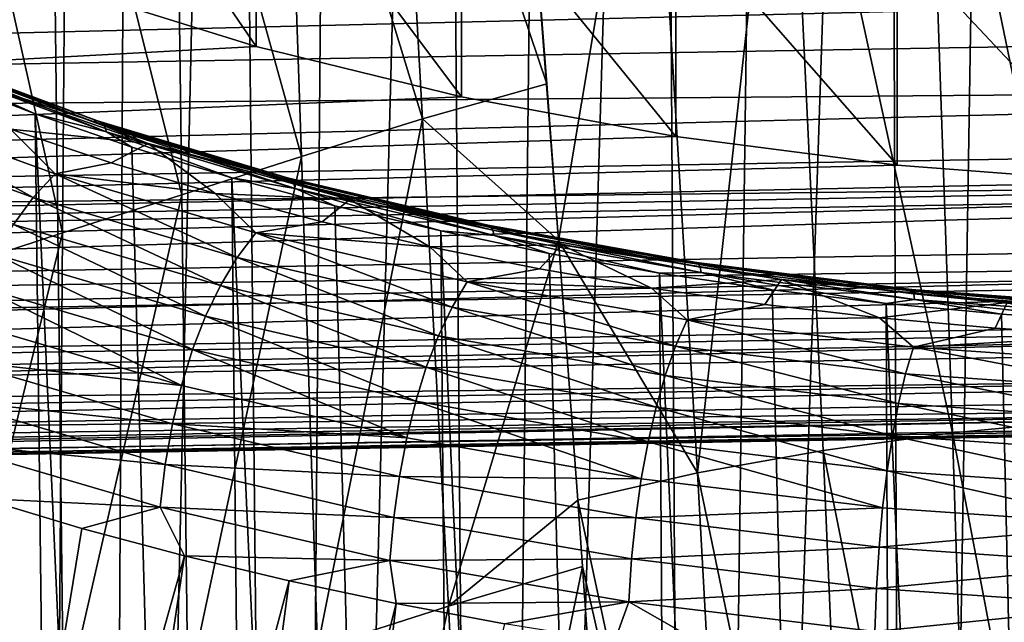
# Model space of a CAD drawing. Header units: metres. Extents: x -109 to 109, y -78 to 121.
# Tile 1005 of 1056: x 68.77 to 74.48, y -20.41 to -16.92. Entities that reach past the tile are written whole.
import ezdxf

# ---------------------------------------------------------------- set-up
doc = ezdxf.new("R2010")
doc.units = ezdxf.units.M
doc.layers.add('solid_508554_SW0001', color=7, linetype='CONTINUOUS')

msp = doc.modelspace()

# ---------------------------------------------------------------- linework, layer by layer
at = {"layer": 'solid_508554_SW0001'}
for points in [[(73.935181, -38.94323, 36.41711), (74.466881, -5.786892, 18.163504), (75.141487, -5.742486, 18.240417)], [(75.210526, -38.842232, 36.592045), (73.935181, -38.94323, 36.41711), (75.141487, -5.742486, 18.240417)], [(73.935181, -38.94323, 36.41711), (73.797852, -5.848891, 18.056118), (74.466881, -5.786892, 18.163504)], [(72.687935, -39.110329, 36.127686), (73.13623, -5.928312, 17.918556), (73.797852, -5.848891, 18.056118)], [(73.935181, -38.94323, 36.41711), (72.687935, -39.110329, 36.127686), (73.797852, -5.848891, 18.056118)], [(72.687935, -39.110329, 36.127686), (72.483826, -6.024938, 17.751198), (73.13623, -5.928312, 17.918556)], [(71.482452, -39.341702, 35.72694), (71.84243, -6.138503, 17.554497), (72.483826, -6.024938, 17.751198)], [(72.687935, -39.110329, 36.127686), (71.482452, -39.341702, 35.72694), (72.483826, -6.024938, 17.751198)], [(71.482452, -39.341702, 35.72694), (71.213799, -6.268696, 17.328995), (71.84243, -6.138503, 17.554497)], [(70.331947, -39.634808, 35.219269), (70.599655, -6.415161, 17.07531), (71.213799, -6.268696, 17.328995)], [(71.482452, -39.341702, 35.72694), (70.331947, -39.634808, 35.219269), (71.213799, -6.268696, 17.328995)], [(70.331947, -39.634808, 35.219269), (70.001694, -6.577496, 16.794138), (70.599655, -6.415161, 17.07531)], [(69.249023, -39.986439, 34.610226), (69.421532, -6.755256, 16.486248), (70.001694, -6.577496, 16.794138)], [(70.331947, -39.634808, 35.219269), (69.249023, -39.986439, 34.610226), (70.001694, -6.577496, 16.794138)], [(69.249023, -39.986439, 34.610226), (68.860779, -6.947954, 16.152485), (69.421532, -6.755256, 16.486248)], [(68.245537, -40.392738, 33.906487), (68.320961, -7.155062, 15.793764), (68.860779, -6.947954, 16.152485)], [(69.249023, -39.986439, 34.610226), (68.245537, -40.392738, 33.906487), (68.860779, -6.947954, 16.152485)], [(70.951485, -14.688436, 26.763449), (70.309189, -14.880439, 26.445053), (71.108826, -17.490944, 29.113243)], [(70.951485, -14.688436, 26.763449), (71.829399, -17.288565, 29.441122), (71.664833, -15.182582, 27.631479)], [(70.951485, -14.688436, 26.763449), (71.108826, -17.490944, 29.113243), (71.829399, -17.288565, 29.441122)], [(74.947983, -19.240402, 32.284962), (74.8442, -14.714003, 28.445635), (74.025757, -14.787251, 28.318497)], [(74.183167, -19.312687, 32.159389), (74.025757, -14.787251, 28.318497), (73.219048, -14.889815, 28.140467)], [(74.183167, -19.312687, 32.159389), (74.947983, -19.240402, 32.284962), (74.025757, -14.787251, 28.318497)], [(70.309189, -14.880439, 26.445053), (69.673836, -15.076502, 26.113327), (70.406631, -17.710056, 28.753578)], [(70.309189, -14.880439, 26.445053), (70.406631, -17.710056, 28.753578), (71.108826, -17.490944, 29.113243)], [(72.704567, -19.544064, 31.757383), (73.219048, -14.889815, 28.140467), (72.429947, -15.021688, 27.91153)], [(72.704567, -19.544064, 31.757383), (73.432541, -19.413912, 31.983536), (73.219048, -14.889815, 28.140467)], [(73.432541, -19.413912, 31.983536), (74.183167, -19.312687, 32.159389), (73.219048, -14.889815, 28.140467)], [(71.897995, -18.197075, 30.212971), (72.429947, -15.021688, 27.91153), (71.664833, -15.182582, 27.631479)], [(71.897995, -18.197075, 30.212971), (72.704567, -19.544064, 31.757383), (72.429947, -15.021688, 27.91153)], [(69.673836, -15.076502, 26.113327), (69.043488, -15.274222, 25.773008), (69.711136, -17.931398, 28.38044)], [(69.673836, -15.076502, 26.113327), (69.711136, -17.931398, 28.38044), (70.406631, -17.710056, 28.753578)], [(71.897995, -18.197075, 30.212971), (71.664833, -15.182582, 27.631479), (71.829399, -17.288565, 29.441122)], [(69.043488, -15.274222, 25.773008), (68.419357, -15.475633, 25.424122), (69.020142, -18.152971, 27.999062)], [(69.043488, -15.274222, 25.773008), (69.020142, -18.152971, 27.999062), (69.711136, -17.931398, 28.38044)], [(69.01638, -15.421894, -3.511504), (69.016418, -16.720942, -2.76152), (70.14254, -17.071899, -3.369396)], [(69.01638, -15.421894, -3.511504), (70.14254, -17.071899, -3.369396), (70.142555, -15.772868, -4.119408)], [(68.419357, -15.475633, 25.424122), (68.335022, -18.377563, 27.60968), (69.020142, -18.152971, 27.999062)], [(70.142555, -15.772868, -4.119408), (70.14254, -17.071899, -3.369396), (71.333893, -17.364096, -3.875494)], [(70.142555, -15.772868, -4.119408), (71.333893, -17.364096, -3.875494), (71.333946, -16.065067, -4.625513)], [(71.333946, -16.065067, -4.625513), (71.333893, -17.364096, -3.875494), (72.57827, -17.594532, -4.274623)], [(71.333946, -16.065067, -4.625513), (72.57827, -17.594532, -4.274623), (72.578293, -16.295496, -5.024628)], [(43.110828, -18.533325, -5.900661), (69.016418, -16.720942, -2.76152), (67.967072, -16.314819, -2.058096)], [(72.578293, -16.295496, -5.024628), (72.57827, -17.594532, -4.274623), (73.862907, -17.760845, -4.562685)], [(72.578293, -16.295496, -5.024628), (73.862907, -17.760845, -4.562685), (73.862885, -16.461803, -5.31268)], [(73.862885, -16.461803, -5.31268), (73.862907, -17.760845, -4.562685), (75.174637, -17.861324, -4.73672)], [(73.862885, -16.461803, -5.31268), (75.174637, -17.861324, -4.73672), (75.174599, -16.562283, -5.486716)], [(43.110828, -18.533325, -5.900661), (70.14254, -17.071899, -3.369396), (69.016418, -16.720942, -2.76152)], [(43.440353, -17.609896, -17.329956), (81.00692, -16.693491, -16.500608), (81.00206, -16.961143, -16.185299)], [(43.440353, -17.609896, -17.329956), (43.451973, -16.871651, -18.140503), (81.00692, -16.693491, -16.500608)], [(43.440353, -17.609896, -17.329956), (81.00206, -16.961143, -16.185299), (80.994644, -17.300581, -15.744134)], [(43.110828, -18.533325, -5.900661), (71.333893, -17.364096, -3.875494), (70.14254, -17.071899, -3.369396)], [(69.249023, -49.966553, 17.324158), (68.320961, -17.255331, -1.700416), (67.803566, -17.034382, -1.31772)], [(68.245537, -49.560249, 18.027895), (69.249023, -49.966553, 17.324158), (67.803566, -17.034382, -1.31772)], [(68.190887, -17.119993, -1.806745), (69.223289, -17.502834, -2.469846), (68.16053, -17.121578, -1.848544)], [(68.16053, -17.121578, -1.848544), (69.196701, -17.505819, -2.514068), (68.419525, -17.251715, -2.087169)], [(69.223289, -17.502834, -2.469846), (69.196701, -17.505819, -2.514068), (68.16053, -17.121578, -1.848544)], [(69.246208, -17.512651, -2.424572), (69.223289, -17.502834, -2.469846), (68.190887, -17.119993, -1.806745)], [(68.217056, -17.131016, -1.76356), (69.246208, -17.512651, -2.424572), (68.190887, -17.119993, -1.806745)], [(69.263931, -17.534613, -2.38127), (69.246208, -17.512651, -2.424572), (68.217056, -17.131016, -1.76356)], [(68.237289, -17.15391, -1.721873), (69.263931, -17.534613, -2.38127), (68.217056, -17.131016, -1.76356)], [(69.275269, -17.567251, -2.342832), (69.263931, -17.534613, -2.38127), (68.237289, -17.15391, -1.721873)], [(68.250237, -17.187145, -1.684468), (69.275269, -17.567251, -2.342832), (68.237289, -17.15391, -1.721873)], [(68.250237, -17.187145, -1.684468), (68.320961, -17.255331, -1.700416), (68.860779, -17.462439, -2.059138)], [(68.250237, -17.187145, -1.684468), (68.860779, -17.462439, -2.059138), (69.275269, -17.567251, -2.342832)], [(68.419525, -17.251715, -2.087169), (69.516975, -17.633839, -2.749027), (68.717194, -17.5515, -2.606416)], [(69.196701, -17.505819, -2.514068), (69.516975, -17.633839, -2.749027), (68.419525, -17.251715, -2.087169)], [(43.424652, -18.262577, -16.434008), (80.994644, -17.300581, -15.744134), (80.986343, -17.612198, -15.289604)], [(43.424652, -18.262577, -16.434008), (43.440353, -17.609896, -17.329956), (80.994644, -17.300581, -15.744134)], [(69.249023, -49.966553, 17.324158), (68.860779, -17.462439, -2.059138), (68.320961, -17.255331, -1.700416)], [(71.108826, -17.490944, 29.113243), (71.897995, -18.197075, 30.212971), (71.829399, -17.288565, 29.441122)], [(43.110828, -18.533325, -5.900661), (72.57827, -17.594532, -4.274623), (71.333893, -17.364096, -3.875494)], [(68.84938, -17.948137, -3.141384), (67.739159, -17.543722, -2.443099), (67.885033, -17.413172, -2.320928)], [(68.977257, -17.810656, -3.007249), (67.885033, -17.413172, -2.320928), (68.717194, -17.5515, -2.606416)], [(68.84938, -17.948137, -3.141384), (67.885033, -17.413172, -2.320928), (68.977257, -17.810656, -3.007249)], [(70.331947, -50.318184, 16.715117), (69.421532, -17.655138, -2.392901), (68.860779, -17.462439, -2.059138)], [(69.275269, -17.567251, -2.342832), (68.860779, -17.462439, -2.059138), (69.421532, -17.655138, -2.392901)], [(69.249023, -49.966553, 17.324158), (70.331947, -50.318184, 16.715117), (68.860779, -17.462439, -2.059138)], [(69.223289, -17.502834, -2.469846), (70.325775, -17.833237, -3.042117), (69.196701, -17.505819, -2.514068)], [(69.196701, -17.505819, -2.514068), (70.303215, -17.837427, -3.08843), (69.516975, -17.633839, -2.749027)], [(70.325775, -17.833237, -3.042117), (70.303215, -17.837427, -3.08843), (69.196701, -17.505819, -2.514068)], [(70.345215, -17.842012, -2.995041), (70.325775, -17.833237, -3.042117), (69.223289, -17.502834, -2.469846)], [(69.246208, -17.512651, -2.424572), (70.345215, -17.842012, -2.995041), (69.223289, -17.502834, -2.469846)], [(70.360252, -17.863169, -2.950346), (70.345215, -17.842012, -2.995041), (69.246208, -17.512651, -2.424572)], [(69.263931, -17.534613, -2.38127), (70.360252, -17.863169, -2.950346), (69.246208, -17.512651, -2.424572)], [(70.369873, -17.895292, -2.911016), (70.360252, -17.863169, -2.950346), (69.263931, -17.534613, -2.38127)], [(69.275269, -17.567251, -2.342832), (70.369873, -17.895292, -2.911016), (69.263931, -17.534613, -2.38127)], [(71.108826, -17.490944, 29.113243), (70.406631, -17.710056, 28.753578), (70.499725, -20.561203, 31.036196)], [(71.108826, -17.490944, 29.113243), (70.499725, -20.561203, 31.036196), (71.258812, -20.317404, 31.434822)], [(71.108826, -17.490944, 29.113243), (71.258812, -20.317404, 31.434822), (71.897995, -18.197075, 30.212971)], [(43.110828, -18.533325, -5.900661), (73.862907, -17.760845, -4.562685), (72.57827, -17.594532, -4.274623)], [(68.734474, -18.104082, -3.242119), (67.739159, -17.543722, -2.443099), (68.84938, -17.948137, -3.141384)], [(69.516975, -17.633839, -2.749027), (69.301178, -17.745525, -2.942476), (68.717194, -17.5515, -2.606416)], [(68.977257, -17.810656, -3.007249), (68.717194, -17.5515, -2.606416), (69.301178, -17.745525, -2.942476)], [(69.275269, -17.567251, -2.342832), (69.421532, -17.655138, -2.392901), (70.001694, -17.832897, -2.70079)], [(69.275269, -17.567251, -2.342832), (70.001694, -17.832897, -2.70079), (70.369873, -17.895292, -2.911016)], [(43.424652, -18.262577, -16.434008), (80.986343, -17.612198, -15.289604), (80.979401, -17.832321, -14.932944)], [(69.516975, -17.633839, -2.749027), (69.906128, -17.924988, -3.253315), (69.301178, -17.745525, -2.942476)], [(69.516975, -17.633839, -2.749027), (70.686142, -17.958462, -3.311293), (69.906128, -17.924988, -3.253315)], [(70.303215, -17.837427, -3.08843), (70.686142, -17.958462, -3.311293), (69.516975, -17.633839, -2.749027)], [(70.331947, -50.318184, 16.715117), (70.001694, -17.832897, -2.70079), (69.421532, -17.655138, -2.392901)], [(43.110828, -18.533325, -5.900661), (75.174637, -17.861324, -4.73672), (73.862907, -17.760845, -4.562685)], [(68.977257, -17.810656, -3.007249), (69.301178, -17.745525, -2.942476), (69.906128, -17.924988, -3.253315)], [(70.406631, -17.710056, 28.753578), (69.711136, -17.931398, 28.38044), (69.747025, -20.805746, 30.624281)], [(70.406631, -17.710056, 28.753578), (69.747025, -20.805746, 30.624281), (70.499725, -20.561203, 31.036196)], [(70.033417, -18.296066, -3.742024), (68.84938, -17.948137, -3.141384), (68.977257, -17.810656, -3.007249)], [(70.141991, -18.152597, -3.597556), (68.977257, -17.810656, -3.007249), (69.906128, -17.924988, -3.253315)], [(70.033417, -18.296066, -3.742024), (68.977257, -17.810656, -3.007249), (70.141991, -18.152597, -3.597556)], [(43.110828, -18.533325, -5.900661), (76.5, -17.894934, -4.794933), (75.174637, -17.861324, -4.73672)], [(43.110828, -18.533325, -5.900661), (80.672676, -17.877481, -4.764705), (76.5, -17.894934, -4.794933)], [(43.149418, -19.033312, -6.888099), (80.672676, -17.877481, -4.764705), (43.110828, -18.533325, -5.900661)], [(43.149418, -19.033312, -6.888099), (80.705994, -18.31531, -5.61346), (80.672676, -17.877481, -4.764705)], [(43.40517, -18.813143, -15.472), (80.979401, -17.832321, -14.932944), (80.96685, -18.161316, -14.328028)], [(43.40517, -18.813143, -15.472), (43.424652, -18.262577, -16.434008), (80.979401, -17.832321, -14.932944)], [(71.482452, -50.61129, 16.207441), (70.599655, -17.995234, -2.981963), (70.001694, -17.832897, -2.70079)], [(70.369873, -17.895292, -2.911016), (70.001694, -17.832897, -2.70079), (70.599655, -17.995234, -2.981963)], [(70.331947, -50.318184, 16.715117), (71.482452, -50.61129, 16.207441), (70.001694, -17.832897, -2.70079)], [(70.325775, -17.833237, -3.042117), (71.487717, -18.108015, -3.518049), (70.303215, -17.837427, -3.08843)], [(70.303215, -17.837427, -3.08843), (71.469398, -18.113211, -3.5661), (70.686142, -17.958462, -3.311293)], [(71.487717, -18.108015, -3.518049), (71.469398, -18.113211, -3.5661), (70.303215, -17.837427, -3.08843)], [(71.503502, -18.115925, -3.469473), (71.487717, -18.108015, -3.518049), (70.325775, -17.833237, -3.042117)], [(70.345215, -17.842012, -2.995041), (71.503502, -18.115925, -3.469473), (70.325775, -17.833237, -3.042117)], [(71.515709, -18.136414, -3.423619), (71.503502, -18.115925, -3.469473), (70.345215, -17.842012, -2.995041)], [(70.360252, -17.863169, -2.950346), (71.515709, -18.136414, -3.423619), (70.345215, -17.842012, -2.995041)], [(71.523514, -18.168108, -3.383547), (71.515709, -18.136414, -3.423619), (70.360252, -17.863169, -2.950346)], [(70.369873, -17.895292, -2.911016), (71.523514, -18.168108, -3.383547), (70.360252, -17.863169, -2.950346)], [(69.711136, -17.931398, 28.38044), (68.998528, -21.049641, 30.20429), (69.747025, -20.805746, 30.624281)], [(69.711136, -17.931398, 28.38044), (69.020142, -18.152971, 27.999062), (68.998528, -21.049641, 30.20429)], [(70.686142, -17.958462, -3.311293), (70.525085, -18.088289, -3.536159), (69.906128, -17.924988, -3.253315)], [(70.141991, -18.152597, -3.597556), (69.906128, -17.924988, -3.253315), (70.525085, -18.088289, -3.536159)], [(70.369873, -17.895292, -2.911016), (70.599655, -17.995234, -2.981963), (71.213799, -18.141697, -3.235648)], [(70.369873, -17.895292, -2.911016), (71.213799, -18.141697, -3.235648), (71.523514, -18.168108, -3.383547)], [(69.935814, -18.457401, -3.852067), (68.734474, -18.104082, -3.242119), (68.84938, -17.948137, -3.141384)], [(69.935814, -18.457401, -3.852067), (68.84938, -17.948137, -3.141384), (70.033417, -18.296066, -3.742024)], [(70.686142, -17.958462, -3.311293), (71.15123, -18.233852, -3.788283), (70.525085, -18.088289, -3.536159)], [(71.482452, -50.61129, 16.207441), (71.213799, -18.141697, -3.235648), (70.599655, -17.995234, -2.981963)], [(70.686142, -17.958462, -3.311293), (71.915009, -18.222256, -3.768196), (71.15123, -18.233852, -3.788283)], [(71.469398, -18.113211, -3.5661), (71.915009, -18.222256, -3.768196), (70.686142, -17.958462, -3.311293)], [(69.849342, -18.635483, -3.929402), (68.632637, -18.277384, -3.311205), (68.734474, -18.104082, -3.242119)], [(69.849342, -18.635483, -3.929402), (68.734474, -18.104082, -3.242119), (69.935814, -18.457401, -3.852067)], [(70.141991, -18.152597, -3.597556), (70.525085, -18.088289, -3.536159), (71.15123, -18.233852, -3.788283)], [(71.487717, -18.108015, -3.518049), (72.697929, -18.324526, -3.893056), (71.469398, -18.113211, -3.5661)], [(72.709908, -18.331755, -3.8433), (72.697929, -18.324526, -3.893056), (71.487717, -18.108015, -3.518049)], [(71.503502, -18.115925, -3.469473), (72.709908, -18.331755, -3.8433), (71.487717, -18.108015, -3.518049)], [(43.40517, -18.813143, -15.472), (80.96685, -18.161316, -14.328028), (80.961319, -18.283846, -14.074425)], [(69.020142, -18.152971, 27.999062), (68.255692, -21.296127, 29.776688), (68.998528, -21.049641, 30.20429)], [(69.020142, -18.152971, 27.999062), (68.335022, -18.377563, 27.60968), (68.255692, -21.296127, 29.776688)], [(71.279831, -18.584152, -4.239224), (70.033417, -18.296066, -3.742024), (70.141991, -18.152597, -3.597556)], [(71.368011, -18.435701, -4.086157), (70.141991, -18.152597, -3.597556), (71.15123, -18.233852, -3.788283)], [(71.279831, -18.584152, -4.239224), (70.141991, -18.152597, -3.597556), (71.368011, -18.435701, -4.086157)], [(72.687935, -50.842659, 15.806696), (71.84243, -18.271891, -3.461149), (71.213799, -18.141697, -3.235648)], [(71.523514, -18.168108, -3.383547), (71.213799, -18.141697, -3.235648), (71.84243, -18.271891, -3.461149)], [(71.482452, -50.61129, 16.207441), (72.687935, -50.842659, 15.806696), (71.213799, -18.141697, -3.235648)], [(71.469398, -18.113211, -3.5661), (72.684036, -18.330511, -3.942478), (71.915009, -18.222256, -3.768196)], [(72.697929, -18.324526, -3.893056), (72.684036, -18.330511, -3.942478), (71.469398, -18.113211, -3.5661)], [(72.719162, -18.351715, -3.796532), (72.709908, -18.331755, -3.8433), (71.503502, -18.115925, -3.469473)], [(71.515709, -18.136414, -3.423619), (72.719162, -18.351715, -3.796532), (71.503502, -18.115925, -3.469473)], [(72.72509, -18.383072, -3.755876), (72.719162, -18.351715, -3.796532), (71.515709, -18.136414, -3.423619)], [(71.523514, -18.168108, -3.383547), (72.72509, -18.383072, -3.755876), (71.515709, -18.136414, -3.423619)], [(71.915009, -18.222256, -3.768196), (71.787918, -18.362047, -4.010322), (71.15123, -18.233852, -3.788283)], [(71.258812, -20.317404, 31.434822), (72.008514, -19.702871, 31.480717), (71.897995, -18.197075, 30.212971)], [(71.523514, -18.168108, -3.383547), (71.84243, -18.271891, -3.461149), (72.483826, -18.385456, -3.65785)], [(71.523514, -18.168108, -3.383547), (72.483826, -18.385456, -3.65785), (72.72509, -18.383072, -3.755876)], [(71.915009, -18.222256, -3.768196), (72.437042, -18.473518, -4.203397), (71.787918, -18.362047, -4.010322)], [(71.897995, -18.197075, 30.212971), (72.008514, -19.702871, 31.480717), (72.704567, -19.544064, 31.757383)], [(71.915009, -18.222256, -3.768196), (73.190964, -18.422506, -4.115041), (72.437042, -18.473518, -4.203397)], [(72.684036, -18.330511, -3.942478), (73.190964, -18.422506, -4.115041), (71.915009, -18.222256, -3.768196)], [(69.773972, -18.829342, -3.975941), (68.543816, -18.467094, -3.350581), (68.632637, -18.277384, -3.311205)], [(69.773972, -18.829342, -3.975941), (68.632637, -18.277384, -3.311205), (69.849342, -18.635483, -3.929402)], [(71.368011, -18.435701, -4.086157), (71.15123, -18.233852, -3.788283), (71.787918, -18.362047, -4.010322)], [(72.687935, -50.842659, 15.806696), (72.483826, -18.385456, -3.65785), (71.84243, -18.271891, -3.461149)], [(43.149418, -19.033312, -6.888099), (80.711273, -18.377491, -5.752198), (80.705994, -18.31531, -5.61346)], [(43.382145, -19.254961, -14.455522), (80.961319, -18.283846, -14.074425), (80.943817, -18.601847, -13.31219)], [(43.382145, -19.254961, -14.455522), (43.40517, -18.813143, -15.472), (80.961319, -18.283846, -14.074425)], [(71.200539, -18.749977, -4.357013), (69.935814, -18.457401, -3.852067), (70.033417, -18.296066, -3.742024)], [(71.200539, -18.749977, -4.357013), (70.033417, -18.296066, -3.742024), (71.279831, -18.584152, -4.239224)], [(72.697929, -18.324526, -3.893056), (73.944756, -18.480684, -4.163528), (72.684036, -18.330511, -3.942478)], [(72.684036, -18.330511, -3.942478), (73.935425, -18.48724, -4.213939), (73.190964, -18.422506, -4.115041)], [(73.944756, -18.480684, -4.163528), (73.935425, -18.48724, -4.213939), (72.684036, -18.330511, -3.942478)], [(73.952805, -18.487419, -4.11292), (73.944756, -18.480684, -4.163528), (72.697929, -18.324526, -3.893056)], [(72.709908, -18.331755, -3.8433), (73.952805, -18.487419, -4.11292), (72.697929, -18.324526, -3.893056)], [(73.95903, -18.507, -4.065494), (73.952805, -18.487419, -4.11292), (72.709908, -18.331755, -3.8433)], [(72.719162, -18.351715, -3.796532), (73.95903, -18.507, -4.065494), (72.709908, -18.331755, -3.8433)], [(43.149418, -19.033312, -6.888099), (43.187584, -19.422451, -7.92544), (80.711273, -18.377491, -5.752198)], [(43.187584, -19.422451, -7.92544), (80.739502, -18.675694, -6.513616), (80.711273, -18.377491, -5.752198)], [(71.368011, -18.435701, -4.086157), (71.787918, -18.362047, -4.010322), (72.437042, -18.473518, -4.203397)], [(72.72509, -18.383072, -3.755876), (72.483826, -18.385456, -3.65785), (73.13623, -18.482082, -3.82521)], [(73.935181, -51.009758, 15.517272), (73.13623, -18.482082, -3.82521), (72.483826, -18.385456, -3.65785)], [(72.687935, -50.842659, 15.806696), (73.935181, -51.009758, 15.517272), (72.483826, -18.385456, -3.65785)], [(73.963013, -18.538115, -4.024417), (73.95903, -18.507, -4.065494), (72.719162, -18.351715, -3.796532)], [(72.72509, -18.383072, -3.755876), (73.963013, -18.538115, -4.024417), (72.719162, -18.351715, -3.796532)], [(72.72509, -18.383072, -3.755876), (73.13623, -18.482082, -3.82521), (73.797852, -18.561502, -3.962771)], [(72.72509, -18.383072, -3.755876), (73.797852, -18.561502, -3.962771), (73.963013, -18.538115, -4.024417)], [(72.576607, -18.809616, -4.628187), (71.279831, -18.584152, -4.239224), (71.368011, -18.435701, -4.086157)], [(72.643486, -18.657236, -4.468345), (71.368011, -18.435701, -4.086157), (72.437042, -18.473518, -4.203397)], [(72.576607, -18.809616, -4.628187), (71.368011, -18.435701, -4.086157), (72.643486, -18.657236, -4.468345)], [(73.190964, -18.422506, -4.115041), (73.095337, -18.568119, -4.367249), (72.437042, -18.473518, -4.203397)], [(73.190964, -18.422506, -4.115041), (73.759552, -18.645697, -4.501617), (73.095337, -18.568119, -4.367249)], [(73.190964, -18.422506, -4.115041), (74.500893, -18.557159, -4.348268), (73.759552, -18.645697, -4.501617)], [(73.935425, -18.48724, -4.213939), (74.500893, -18.557159, -4.348268), (73.190964, -18.422506, -4.115041)], [(69.709747, -19.038031, -3.993619), (68.467979, -18.672283, -3.362216), (68.543816, -18.467094, -3.350581)], [(69.709747, -19.038031, -3.993619), (68.543816, -18.467094, -3.350581), (69.773972, -18.829342, -3.975941)], [(71.130302, -18.932032, -4.441211), (69.849342, -18.635483, -3.929402), (69.935814, -18.457401, -3.852067)], [(71.130302, -18.932032, -4.441211), (69.935814, -18.457401, -3.852067), (71.200539, -18.749977, -4.357013)], [(72.643486, -18.657236, -4.468345), (72.437042, -18.473518, -4.203397), (73.095337, -18.568119, -4.367249)], [(73.935181, -51.009758, 15.517272), (73.797852, -18.561502, -3.962771), (73.13623, -18.482082, -3.82521)], [(73.944756, -18.480684, -4.163528), (75.216194, -18.574984, -4.326861), (73.935425, -18.48724, -4.213939)], [(73.935425, -18.48724, -4.213939), (75.21151, -18.581884, -4.377868), (74.500893, -18.557159, -4.348268)], [(75.216194, -18.574984, -4.326861), (75.21151, -18.581884, -4.377868), (73.935425, -18.48724, -4.213939)], [(75.220238, -18.581423, -4.275738), (75.216194, -18.574984, -4.326861), (73.944756, -18.480684, -4.163528)], [(73.952805, -18.487419, -4.11292), (75.220238, -18.581423, -4.275738), (73.944756, -18.480684, -4.163528)], [(75.223366, -18.600773, -4.227914), (75.220238, -18.581423, -4.275738), (73.952805, -18.487419, -4.11292)], [(73.95903, -18.507, -4.065494), (75.223366, -18.600773, -4.227914), (73.952805, -18.487419, -4.11292)], [(75.225365, -18.631741, -4.186583), (75.223366, -18.600773, -4.227914), (73.95903, -18.507, -4.065494)], [(73.963013, -18.538115, -4.024417), (75.225365, -18.631741, -4.186583), (73.95903, -18.507, -4.065494)], [(74.500893, -18.557159, -4.348268), (74.429932, -18.706165, -4.606353), (73.759552, -18.645697, -4.501617)], [(73.963013, -18.538115, -4.024417), (73.797852, -18.561502, -3.962771), (74.466881, -18.623501, -4.070156)], [(75.210526, -51.110756, 15.34234), (74.466881, -18.623501, -4.070156), (73.797852, -18.561502, -3.962771)], [(73.935181, -51.009758, 15.517272), (75.210526, -51.110756, 15.34234), (73.797852, -18.561502, -3.962771)], [(73.963013, -18.538115, -4.024417), (74.466881, -18.623501, -4.070156), (75.141487, -18.667908, -4.14707)], [(73.963013, -18.538115, -4.024417), (75.141487, -18.667908, -4.14707), (75.225365, -18.631741, -4.186583)], [(74.500893, -18.557159, -4.348268), (75.11129, -18.749628, -4.681633), (74.429932, -18.706165, -4.606353)], [(43.382145, -19.254961, -14.455522), (80.943817, -18.601847, -13.31219), (80.940575, -18.650917, -13.176586)], [(72.516434, -18.978979, -4.75208), (71.200539, -18.749977, -4.357013), (71.279831, -18.584152, -4.239224)], [(72.516434, -18.978979, -4.75208), (71.279831, -18.584152, -4.239224), (72.576607, -18.809616, -4.628187)], [(72.643486, -18.657236, -4.468345), (73.095337, -18.568119, -4.367249), (73.759552, -18.645697, -4.501617)], [(75.210526, -51.110756, 15.34234), (75.141487, -18.667908, -4.14707), (74.466881, -18.623501, -4.070156)], [(43.187584, -19.422451, -7.92544), (80.749405, -18.766315, -6.788556), (80.739502, -18.675694, -6.513616)], [(43.35585, -19.582706, -13.396818), (80.940575, -18.650917, -13.176586), (80.917358, -18.930111, -12.247848)], [(43.35585, -19.582706, -13.396818), (43.382145, -19.254961, -14.455522), (80.940575, -18.650917, -13.176586)], [(68.405243, -18.892061, -3.348148), (68.467979, -18.672283, -3.362216), (69.709747, -19.038031, -3.993619)], [(71.06916, -19.129343, -4.493704), (69.773972, -18.829342, -3.975941), (69.849342, -18.635483, -3.929402)], [(71.06916, -19.129343, -4.493704), (69.849342, -18.635483, -3.929402), (71.130302, -18.932032, -4.441211)], [(73.911232, -18.970285, -4.905161), (72.576607, -18.809616, -4.628187), (72.643486, -18.657236, -4.468345)], [(73.956131, -18.815069, -4.740435), (72.643486, -18.657236, -4.468345), (73.759552, -18.645697, -4.501617)], [(73.911232, -18.970285, -4.905161), (72.643486, -18.657236, -4.468345), (73.956131, -18.815069, -4.740435)], [(73.956131, -18.815069, -4.740435), (73.759552, -18.645697, -4.501617), (74.429932, -18.706165, -4.606353)], [(73.956131, -18.815069, -4.740435), (74.429932, -18.706165, -4.606353), (75.11129, -18.749628, -4.681633)], [(43.187584, -19.422451, -7.92544), (80.7724, -18.947992, -7.444188), (80.749405, -18.766315, -6.788556)], [(72.463158, -19.164169, -4.841686), (71.130302, -18.932032, -4.441211), (71.200539, -18.749977, -4.357013)], [(72.463158, -19.164169, -4.841686), (71.200539, -18.749977, -4.357013), (72.516434, -18.978979, -4.75208)], [(75.293297, -18.907681, -4.899805), (73.956131, -18.815069, -4.740435), (75.11129, -18.749628, -4.681633)], [(71.017181, -19.340937, -4.516394), (69.709747, -19.038031, -3.993619), (69.773972, -18.829342, -3.975941)], [(71.017181, -19.340937, -4.516394), (69.773972, -18.829342, -3.975941), (71.06916, -19.129343, -4.493704)], [(73.870796, -19.1422, -5.033456), (72.516434, -18.978979, -4.75208), (72.576607, -18.809616, -4.628187)], [(73.870796, -19.1422, -5.033456), (72.576607, -18.809616, -4.628187), (73.911232, -18.970285, -4.905161)], [(75.270828, -19.064606, -5.067475), (73.911232, -18.970285, -4.905161), (73.956131, -18.815069, -4.740435)], [(75.270828, -19.064606, -5.067475), (73.956131, -18.815069, -4.740435), (75.293297, -18.907681, -4.899805)], [(68.355743, -19.125551, -3.310436), (68.405243, -18.892061, -3.348148), (69.656822, -19.260632, -3.984421)], [(69.656822, -19.260632, -3.984421), (68.405243, -18.892061, -3.348148), (69.709747, -19.038031, -3.993619)], [(43.187584, -19.422451, -7.92544), (43.224827, -19.695499, -8.999227), (80.7724, -18.947992, -7.444188)], [(43.224827, -19.695499, -8.999227), (80.786606, -19.039257, -7.86124), (80.7724, -18.947992, -7.444188)], [(43.35585, -19.582706, -13.396818), (80.917358, -18.930111, -12.247848), (80.891891, -19.118904, -11.296661)], [(72.416847, -19.364195, -4.898864), (71.06916, -19.129343, -4.493704), (71.130302, -18.932032, -4.441211)], [(72.416847, -19.364195, -4.898864), (71.130302, -18.932032, -4.441211), (72.463158, -19.164169, -4.841686)], [(73.835014, -19.329649, -5.126957), (72.463158, -19.164169, -4.841686), (72.516434, -18.978979, -4.75208)], [(73.835014, -19.329649, -5.126957), (72.516434, -18.978979, -4.75208), (73.870796, -19.1422, -5.033456)], [(75.250542, -19.238062, -5.198422), (73.870796, -19.1422, -5.033456), (73.911232, -18.970285, -4.905161)], [(75.250542, -19.238062, -5.198422), (73.911232, -18.970285, -4.905161), (75.270828, -19.064606, -5.067475)], [(43.224827, -19.695499, -8.999227), (80.804375, -19.129694, -8.396516), (80.786606, -19.039257, -7.86124)], [(69.656822, -19.260632, -3.984421), (69.709747, -19.038031, -3.993619), (71.017181, -19.340937, -4.516394)], [(43.224827, -19.695499, -8.999227), (43.260696, -19.849171, -10.096523), (80.804375, -19.129694, -8.396516)], [(43.260696, -19.849171, -10.096523), (80.822441, -19.193054, -8.957347), (80.804375, -19.129694, -8.396516)], [(43.326603, -19.792433, -12.308644), (80.891891, -19.118904, -11.296661), (80.888306, -19.13732, -11.16731)], [(43.326603, -19.792433, -12.308644), (43.35585, -19.582706, -13.396818), (80.891891, -19.118904, -11.296661)], [(43.326603, -19.792433, -12.308644), (80.888306, -19.13732, -11.16731), (80.864395, -19.215563, -10.331679)], [(68.319511, -19.37183, -3.251067), (68.355743, -19.125551, -3.310436), (69.615387, -19.496231, -3.950352)], [(69.615387, -19.496231, -3.950352), (68.355743, -19.125551, -3.310436), (69.656822, -19.260632, -3.984421)], [(72.37764, -19.578068, -4.925485), (71.017181, -19.340937, -4.516394), (71.06916, -19.129343, -4.493704)], [(72.37764, -19.578068, -4.925485), (71.06916, -19.129343, -4.493704), (72.416847, -19.364195, -4.898864)], [(43.260696, -19.849171, -10.096523), (80.835136, -19.219162, -9.361946), (80.822441, -19.193054, -8.957347)], [(73.804024, -19.531628, -5.187504), (72.416847, -19.364195, -4.898864), (72.463158, -19.164169, -4.841686)], [(73.804024, -19.531628, -5.187504), (72.463158, -19.164169, -4.841686), (73.835014, -19.329649, -5.126957)], [(75.232628, -19.426874, -5.294269), (73.835014, -19.329649, -5.126957), (73.870796, -19.1422, -5.033456)], [(75.232628, -19.426874, -5.294269), (73.870796, -19.1422, -5.033456), (75.250542, -19.238062, -5.198422)], [(43.260696, -19.849171, -10.096523), (43.294758, -19.881613, -11.204111), (80.835136, -19.219162, -9.361946)], [(43.294758, -19.881613, -11.204111), (80.864395, -19.215563, -10.331679), (80.856476, -19.225878, -10.063829)], [(43.294758, -19.881613, -11.204111), (43.326603, -19.792433, -12.308644), (80.864395, -19.215563, -10.331679)], [(43.294758, -19.881613, -11.204111), (80.856476, -19.225878, -10.063829), (80.835136, -19.219162, -9.361946)], [(75.044586, -23.833689, 36.050266), (74.947983, -19.240402, 32.284962), (74.183167, -19.312687, 32.159389)], [(69.615387, -19.496231, -3.950352), (69.656822, -19.260632, -3.984421), (70.974571, -19.565866, -4.511218)], [(70.974571, -19.565866, -4.511218), (69.656822, -19.260632, -3.984421), (71.017181, -19.340937, -4.516394)], [(70.974571, -19.565866, -4.511218), (71.017181, -19.340937, -4.516394), (72.37764, -19.578068, -4.925485)], [(73.777962, -19.747131, -5.216938), (72.37764, -19.578068, -4.925485), (72.416847, -19.364195, -4.898864)], [(73.777962, -19.747131, -5.216938), (72.416847, -19.364195, -4.898864), (73.804024, -19.531628, -5.187504)], [(74.329338, -23.905018, 35.92625), (74.183167, -19.312687, 32.159389), (73.432541, -19.413912, 31.983536)], [(75.217255, -19.630024, -5.356833), (73.804024, -19.531628, -5.187504), (73.835014, -19.329649, -5.126957)], [(75.217255, -19.630024, -5.356833), (73.835014, -19.329649, -5.126957), (75.232628, -19.426874, -5.294269)], [(74.329338, -23.905018, 35.92625), (75.044586, -23.833689, 36.050266), (74.183167, -19.312687, 32.159389)], [(69.585526, -19.743887, -3.893358), (68.552727, -19.693937, -3.318886), (68.319511, -19.37183, -3.251067)], [(69.585526, -19.743887, -3.893358), (68.319511, -19.37183, -3.251067), (69.615387, -19.496231, -3.950352)], [(73.630043, -24.004911, 35.75256), (73.432541, -19.413912, 31.983536), (72.704567, -19.544064, 31.757383)], [(73.630043, -24.004911, 35.75256), (74.329338, -23.905018, 35.92625), (73.432541, -19.413912, 31.983536)], [(69.585526, -19.743887, -3.893358), (69.615387, -19.496231, -3.950352), (70.941559, -19.803192, -4.480128)], [(70.941559, -19.803192, -4.480128), (69.615387, -19.496231, -3.950352), (70.974571, -19.565866, -4.511218)], [(75.204605, -19.846497, -5.387931), (73.777962, -19.747131, -5.216938), (73.804024, -19.531628, -5.187504)], [(75.204605, -19.846497, -5.387931), (73.804024, -19.531628, -5.187504), (75.217255, -19.630024, -5.356833)], [(70.941559, -19.803192, -4.480128), (70.974571, -19.565866, -4.511218), (72.345749, -19.804813, -4.923445)], [(72.345749, -19.804813, -4.923445), (70.974571, -19.565866, -4.511218), (72.37764, -19.578068, -4.925485)], [(72.956909, -24.133352, 35.529171), (72.704567, -19.544064, 31.757383), (72.008514, -19.702871, 31.480717)], [(72.345749, -19.804813, -4.923445), (72.37764, -19.578068, -4.925485), (73.777962, -19.747131, -5.216938)], [(72.956909, -24.133352, 35.529171), (73.630043, -24.004911, 35.75256), (72.704567, -19.544064, 31.757383)], [(68.236115, -25.32855, -1.497654), (68.552727, -19.693937, -3.318886), (69.132416, -19.866104, -3.616895)], [(69.585526, -19.743887, -3.893358), (69.132416, -19.866104, -3.616895), (68.552727, -19.693937, -3.318886)], [(71.258812, -20.317404, 31.434822), (72.036125, -20.087631, 31.802361), (72.008514, -19.702871, 31.480717)], [(72.956909, -24.133352, 35.529171), (72.008514, -19.702871, 31.480717), (72.036125, -20.087631, 31.802361)], [(69.585526, -19.743887, -3.893358), (69.726982, -20.025116, -3.892034), (69.132416, -19.866104, -3.616895)], [(70.918251, -20.051949, -4.425034), (69.726982, -20.025116, -3.892034), (69.585526, -19.743887, -3.893358)], [(70.918251, -20.051949, -4.425034), (69.585526, -19.743887, -3.893358), (70.941559, -19.803192, -4.480128)], [(73.757088, -19.975166, -5.217115), (72.345749, -19.804813, -4.923445), (73.777962, -19.747131, -5.216938)], [(73.757088, -19.975166, -5.217115), (73.777962, -19.747131, -5.216938), (75.204605, -19.846497, -5.387931)], [(70.918251, -20.051949, -4.425034), (70.941559, -19.803192, -4.480128), (72.321426, -20.043468, -4.894646)], [(72.321426, -20.043468, -4.894646), (70.941559, -19.803192, -4.480128), (72.345749, -19.804813, -4.923445)], [(72.321426, -20.043468, -4.894646), (72.345749, -19.804813, -4.923445), (73.757088, -19.975166, -5.217115)], [(68.236115, -25.32855, -1.497654), (69.132416, -19.866104, -3.616895), (69.726982, -20.025116, -3.892034)], [(75.194946, -20.075275, -5.389391), (73.757088, -19.975166, -5.217115), (75.204605, -19.846497, -5.387931)], [(73.741669, -20.214739, -5.189899), (72.321426, -20.043468, -4.894646), (73.757088, -19.975166, -5.217115)], [(73.741669, -20.214739, -5.189899), (73.757088, -19.975166, -5.217115), (75.194946, -20.075275, -5.389391)], [(68.91201, -25.507957, -1.806468), (68.236115, -25.32855, -1.497654), (69.726982, -20.025116, -3.892034)], [(68.91201, -25.507957, -1.806468), (69.726982, -20.025116, -3.892034), (70.335106, -20.17062, -4.143707)], [(70.918251, -20.051949, -4.425034), (70.335106, -20.17062, -4.143707), (69.726982, -20.025116, -3.892034)], [(70.918251, -20.051949, -4.425034), (70.955017, -20.302206, -4.371238), (70.335106, -20.17062, -4.143707)], [(72.304832, -20.293045, -4.840963), (70.918251, -20.051949, -4.425034), (72.321426, -20.043468, -4.894646)], [(72.304832, -20.293045, -4.840963), (70.955017, -20.302206, -4.371238), (70.918251, -20.051949, -4.425034)], [(72.304832, -20.293045, -4.840963), (72.321426, -20.043468, -4.894646), (73.741669, -20.214739, -5.189899)], [(71.258812, -20.317404, 31.434822), (71.401329, -23.166153, 33.727482), (72.036125, -20.087631, 31.802361)], [(71.401329, -23.166153, 33.727482), (72.230995, -22.911911, 34.135212), (72.036125, -20.087631, 31.802361)], [(72.230995, -22.911911, 34.135212), (72.956909, -24.133352, 35.529171), (72.036125, -20.087631, 31.802361)], [(75.188568, -20.31535, -5.363037), (73.741669, -20.214739, -5.189899), (75.194946, -20.075275, -5.389391)], [(69.607384, -25.667982, -2.081039), (68.91201, -25.507957, -1.806468), (70.335106, -20.17062, -4.143707)], [(69.607384, -25.667982, -2.081039), (70.335106, -20.17062, -4.143707), (70.955017, -20.302206, -4.371238)], [(73.731895, -20.464848, -5.137135), (72.304832, -20.293045, -4.840963), (73.741669, -20.214739, -5.189899)], [(73.731895, -20.464848, -5.137135), (73.741669, -20.214739, -5.189899), (75.188568, -20.31535, -5.363037)], [(70.320023, -25.807903, -2.320161), (69.607384, -25.667982, -2.081039), (70.955017, -20.302206, -4.371238)], [(70.320023, -25.807903, -2.320161), (70.955017, -20.302206, -4.371238), (71.58461, -20.419487, -4.574006)], [(71.258812, -20.317404, 31.434822), (70.499725, -20.561203, 31.036196), (70.588356, -23.431633, 33.291798)], [(71.258812, -20.317404, 31.434822), (70.588356, -23.431633, 33.291798), (71.401329, -23.166153, 33.727482)], [(72.304832, -20.293045, -4.840963), (71.58461, -20.419487, -4.574006), (70.955017, -20.302206, -4.371238)], [(72.304832, -20.293045, -4.840963), (72.221741, -20.522169, -4.751578), (71.58461, -20.419487, -4.574006)], [(72.304832, -20.293045, -4.840963), (72.864037, -20.61034, -4.904564), (72.221741, -20.522169, -4.751578)], [(73.731895, -20.464848, -5.137135), (72.864037, -20.61034, -4.904564), (72.304832, -20.293045, -4.840963)], [(75.185661, -20.565701, -5.310688), (73.731895, -20.464848, -5.137135), (75.188568, -20.31535, -5.363037)]]:
    msp.add_3dface(points, dxfattribs=at)

doc.saveas('drawing.dxf')
